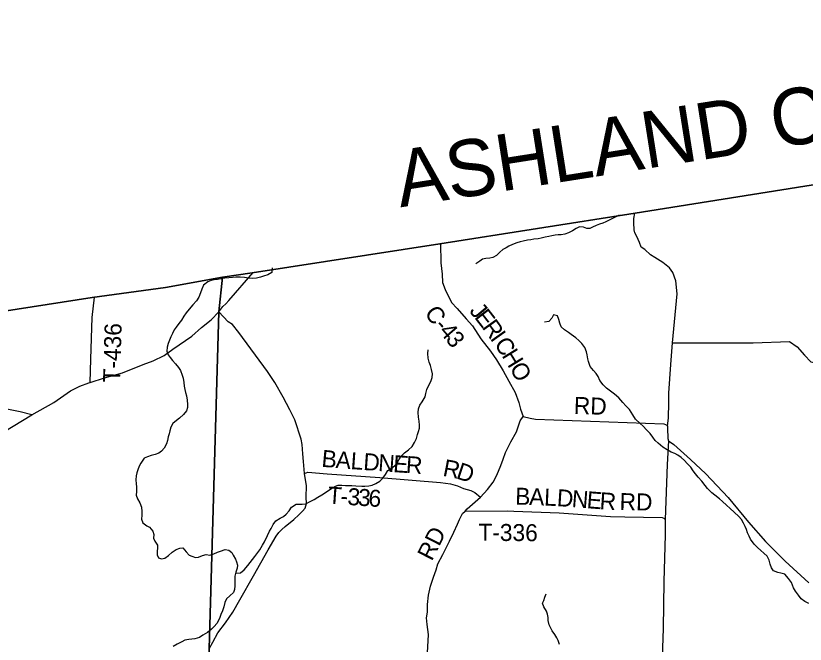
# Model space of a CAD drawing. Extents: x 1759416 to 2214760, y 252598 to 1116833.
# Drawn here: x 2027466 to 2041391, y 926720 to 937811 of the extents above; entities that cross this region are included whole.
import ezdxf

# ---------------------------------------------------------------- set-up
doc = ezdxf.new("R2010")
doc.units = 0
for name, color, linetype in [('GM_X_Adjacent_County', 7, 'Continuous'), ('GM_X_Adjacent_County_Text', 7, 'Continuous'), ('GM_X_County', 7, 'Continuous'), ('GM_X_County_Road', 7, 'Continuous'), ('GM_X_County_Road_Text', 7, 'Continuous'), ('GM_X_Minor_River', 7, 'Continuous'), ('GM_X_State_Route', 7, 'Continuous'), ('GM_X_Township', 7, 'Continuous'), ('GM_X_Township_Road', 7, 'Continuous'), ('GM_X_Township_Road_Text', 7, 'Continuous'), ('GM_X_Township_ROW', 7, 'Continuous')]:
    doc.layers.add(name, color=color, linetype=linetype)

msp = doc.modelspace()

# ---------------------------------------------------------------- linework, layer by layer
at = {"layer": 'GM_X_Adjacent_County'}
msp.add_lwpolyline([(2046190, 941524), (2046230, 937601), (2046240, 936623), (2046246, 935556), (2043971, 935214), (2038391, 934329), (2034945, 933785), (2031637, 933277), (2031111, 933198), (2030108, 933014), (2028816, 932841), (2023140, 931954), (2017738, 931179), (2016684, 931060), (2016073, 930958), (2013857, 930619), (2013775, 934527), (2013715, 937187), (2013620, 941438)], dxfattribs=at)
at = {"layer": 'GM_X_County'}
msp.add_lwpolyline([(2023140, 931954), (2028816, 932841), (2030108, 933014), (2031111, 933198), (2031637, 933277), (2034945, 933785), (2038391, 934329), (2043971, 935214)], dxfattribs=at)
at = {"layer": 'GM_X_County_Road'}
for points in [[(2034960, 933790), (2034965, 933450), (2034989, 933249), (2034992, 933104), (2035038, 932978), (2035150, 932754), (2035249, 932648), (2035408, 932463), (2035520, 932338), (2035669, 932110), (2035837, 931895), (2035948, 931739), (2036061, 931543), (2036161, 931361), (2036277, 931162), (2036339, 930984), (2036368, 930871), (2036419, 930737)], [(2034721, 926462), (2034749, 926889), (2034725, 927067), (2034712, 927183), (2034726, 927283), (2034729, 927421), (2034748, 927586), (2034779, 927742), (2034833, 927902), (2034884, 928035), (2034913, 928136), (2035002, 928304), (2035119, 928537), (2035193, 928700), (2035258, 928838), (2035293, 928920), (2035347, 929025), (2035391, 929068), (2035430, 929111), (2035666, 929318), (2035786, 929448), (2035889, 929580), (2035954, 929701), (2036022, 929873), (2036064, 929985), (2036103, 930103), (2036199, 930290), (2036301, 930470), (2036364, 930662), (2036419, 930737)], [(2036419, 930737), (2036537, 930708), (2036631, 930690), (2038898, 930609), (2038925, 930598), (2038948, 930584), (2038960, 930566), (2038963, 930558), (2038965, 930532), (2038967, 930350), (2038981, 930312), (2039071, 930246), (2039368, 929981), (2039640, 929728), (2040031, 929308), (2040393, 928875), (2040690, 928532), (2041036, 928186), (2041457, 927805)]]:
    msp.add_lwpolyline(points, dxfattribs=at)
at = {"layer": 'GM_X_Minor_River'}
for points in [[(2038110, 934294), (2037876, 934173), (2037822, 934154), (2037760, 934134), (2037706, 934108), (2037640, 934078), (2037590, 934056), (2037538, 934058), (2037480, 934080), (2037410, 934084), (2037353, 934058), (2037287, 934016), (2037217, 933980), (2037151, 933958), (2037087, 933948), (2037035, 933944), (2036981, 933942), (2036921, 933930), (2036869, 933918), (2036803, 933902), (2036735, 933884), (2036678, 933874), (2036602, 933866), (2036550, 933858), (2036492, 933850), (2036416, 933834), (2036366, 933820), (2036304, 933802), (2036228, 933772), (2036166, 933746), (2036114, 933718), (2036058, 933684), (2036007, 933638), (2035943, 933580), (2035881, 933548), (2035831, 933536), (2035759, 933528), (2035699, 933514), (2035649, 933480), (2035583, 933434)], [(2031989, 933365), (2031981, 933282), (2031913, 933242), (2031836, 933216), (2031780, 933196), (2031710, 933182), (2031646, 933175), (2031570, 933181), (2031502, 933193), (2031424, 933201), (2031350, 933199), (2031286, 933193), (2031224, 933187), (2031156, 933179), (2031090, 933169), (2031024, 933159), (2030967, 933149), (2030915, 933137), (2030851, 933115), (2030777, 933055), (2030747, 932987), (2030723, 932923), (2030693, 932847), (2030651, 932779), (2030592, 932707), (2030526, 932631), (2030474, 932569), (2030430, 932511), (2030388, 932440), (2030340, 932378), (2030298, 932316), (2030262, 932266), (2030229, 932204), (2030203, 932146), (2030177, 932084), (2030157, 932030), (2030137, 931964), (2030131, 931890), (2030153, 931830), (2030187, 931780), (2030231, 931726), (2030285, 931666), (2030337, 931601), (2030369, 931549), (2030399, 931469), (2030417, 931413), (2030429, 931341), (2030437, 931275), (2030446, 931215), (2030460, 931163), (2030478, 931101), (2030492, 931025), (2030498, 930953), (2030494, 930896), (2030478, 930842), (2030426, 930774), (2030356, 930708), (2030304, 930670), (2030236, 930616), (2030201, 930550), (2030181, 930488), (2030169, 930434), (2030155, 930382), (2030141, 930316), (2030123, 930254), (2030085, 930178), (2030039, 930128), (2029987, 930094), (2029925, 930070), (2029852, 930052), (2029790, 930030), (2029730, 930004), (2029672, 929916), (2029644, 929864), (2029620, 929798), (2029602, 929744), (2029592, 929694), (2029586, 929622), (2029590, 929549), (2029593, 929497), (2029595, 929415), (2029589, 929353), (2029613, 929285), (2029657, 929217), (2029685, 929137), (2029687, 929063), (2029687, 928995), (2029685, 928925), (2029705, 928860), (2029775, 928810), (2029825, 928788), (2029885, 928714), (2029899, 928654), (2029895, 928590), (2029917, 928538), (2029965, 928466), (2029965, 928414), (2029958, 928364), (2029962, 928300), (2029986, 928244), (2030038, 928230)], [(2038028, 931134), (2037886, 931240), (2037828, 931296), (2037768, 931376), (2037737, 931446), (2037705, 931496), (2037657, 931552), (2037597, 931624), (2037571, 931707), (2037559, 931757), (2037545, 931825), (2037531, 931881), (2037501, 931955), (2037449, 932025), (2037401, 932079), (2037343, 932129), (2037263, 932187), (2037213, 932219), (2037143, 932270), (2037085, 932320), (2037061, 932386), (2037047, 932450), (2037021, 932516), (2036953, 932534), (2036921, 932476), (2036869, 932418), (2036795, 932402)], [(2031345, 927974), (2031428, 927978), (2031494, 928034), (2031558, 928110), (2031602, 928162), (2031642, 928216), (2031684, 928270), (2031736, 928338), (2031770, 928388), (2031821, 928471), (2031853, 928529), (2031907, 928637), (2031939, 928713), (2031969, 928763), (2032007, 928833), (2032055, 928899), (2032127, 928945), (2032186, 928973), (2032238, 929013), (2032286, 929073), (2032328, 929141), (2032412, 929189), (2032466, 929191), (2032520, 929189), (2032582, 929199), (2032648, 929233), (2032731, 929277), (2032797, 929313), (2032867, 929357), (2032927, 929395), (2033005, 929449), (2033055, 929481), (2033105, 929507), (2033155, 929525), (2033219, 929529), (2033285, 929523), (2033339, 929519), (2033396, 929519), (2033464, 929517), (2033568, 929509), (2033626, 929511), (2033694, 929515), (2033750, 929529), (2033816, 929557), (2033890, 929599), (2033940, 929651), (2033988, 929717), (2034029, 929789), (2034093, 929829), (2034145, 929869), (2034193, 929921), (2034221, 929977), (2034265, 930041), (2034323, 930099), (2034395, 930149), (2034461, 930211), (2034500, 930281), (2034532, 930351), (2034554, 930419), (2034572, 930477), (2034588, 930531), (2034590, 930587), (2034582, 930659), (2034568, 930729), (2034562, 930810), (2034568, 930872), (2034591, 930938), (2034635, 931000), (2034685, 931084), (2034699, 931144), (2034715, 931214), (2034753, 931290), (2034789, 931358), (2034813, 931426), (2034819, 931492), (2034802, 931570), (2034780, 931638), (2034760, 931697), (2034740, 931769), (2034736, 931849), (2034738, 931913)], [(2041387, 927474), (2041320, 927519), (2041272, 927583), (2041221, 927657), (2041187, 927718), (2041148, 927810), (2041099, 927882), (2041034, 927959), (2040960, 927975), (2040910, 927984), (2040831, 928013), (2040797, 928071), (2040776, 928131), (2040754, 928201), (2040719, 928273), (2040660, 928328), (2040608, 928374), (2040547, 928425), (2040493, 928487), (2040428, 928573), (2040401, 928626), (2040375, 928686), (2040354, 928746), (2040330, 928800), (2040303, 928858), (2040267, 928920), (2040218, 928977), (2040139, 929049), (2040067, 929116), (2040004, 929174), (2039935, 929241), (2039879, 929285), (2039798, 929350), (2039746, 929393), (2039667, 929471), (2039624, 929524), (2039568, 929600), (2039505, 929670), (2039458, 929729), (2039414, 929781), (2039373, 929847), (2039310, 929908), (2039260, 929964), (2039201, 930017), (2039147, 930055), (2039093, 930086), (2039028, 930112), (2038956, 930149), (2038879, 930195), (2038799, 930266), (2038746, 930313), (2038704, 930375), (2038657, 930437), (2038594, 930504), (2038534, 930566), (2038479, 930613), (2038400, 930695), (2038350, 930766), (2038291, 930864), (2038230, 930928), (2038177, 930989), (2038103, 931069), (2038028, 931134)], [(2030038, 928230), (2030094, 928241), (2030159, 928287), (2030225, 928346), (2030293, 928394), (2030361, 928418), (2030411, 928419), (2030473, 928351), (2030523, 928291), (2030573, 928277), (2030639, 928249), (2030689, 928255), (2030759, 928287), (2030827, 928303), (2030889, 928291), (2030959, 928317), (2031022, 928343), (2031076, 928363), (2031160, 928389), (2031226, 928383), (2031276, 928341), (2031302, 928291), (2031340, 928223), (2031362, 928173), (2031378, 928116), (2031374, 928060), (2031350, 927990), (2031331, 927920), (2031329, 927850), (2031329, 927750), (2031323, 927684), (2031309, 927630), (2031239, 927576), (2031185, 927524), (2031155, 927454), (2031137, 927378), (2031110, 927310), (2031086, 927244), (2031066, 927192), (2031040, 927141), (2031010, 927087), (2030966, 927033), (2030916, 926983), (2030846, 926927), (2030768, 926879), (2030705, 926839), (2030627, 926813), (2030573, 926809), (2030519, 926801), (2030451, 926789), (2030393, 926761), (2030315, 926723), (2030243, 926681)], [(2037058, 926715), (2037032, 926783), (2037008, 926833), (2036976, 926893), (2036930, 926955), (2036902, 927005), (2036876, 927063), (2036860, 927136), (2036856, 927194), (2036848, 927248), (2036829, 927304), (2036783, 927382), (2036759, 927442), (2036779, 927494), (2036801, 927552), (2036821, 927608)], [(2041457, 927440), (2041387, 927474)]]:
    msp.add_lwpolyline(points, dxfattribs=at)
at = {"layer": 'GM_X_State_Route'}
msp.add_lwpolyline([(2027258, 930471), (2027751, 930766), (2028135, 930989), (2028430, 931191), (2028594, 931276), (2028752, 931333), (2028777, 931341), (2029032, 931420), (2029349, 931512), (2029713, 931654), (2029887, 931721), (2030084, 931814), (2030238, 931927), (2030572, 932159), (2030742, 932312), (2030911, 932447), (2031049, 932589), (2031119, 932678), (2031169, 932728), (2031225, 932786), (2031651, 933278)], dxfattribs=at)
at = {"layer": 'GM_X_Township'}
for points in [[(2030442, 911897), (2030560, 915921), (2030773, 923172), (2030875, 926637), (2031049, 932589), (2031111, 933198), (2031637, 933277), (2034945, 933785), (2038391, 934329), (2043971, 935214)], [(2023140, 931954), (2028816, 932841), (2030108, 933014), (2031111, 933198), (2031049, 932589), (2030875, 926637), (2030773, 923172), (2030560, 915921), (2030442, 911897), (2030439, 911825), (2030425, 911443), (2030428, 911248), (2030397, 911188), (2030220, 906563), (2030186, 904712), (2030096, 901234), (2029992, 897192), (2029958, 895852), (2028820, 895887), (2027786, 895921), (2026469, 895963)]]:
    msp.add_lwpolyline(points, dxfattribs=at)
at = {"layer": 'GM_X_Township_Road'}
for points in [[(2038386, 933982), (2038375, 934031), (2038366, 934158), (2038366, 934231), (2038385, 934328)], [(2028777, 931341), (2028792, 931750), (2028816, 932486), (2028855, 932848)], [(2030942, 926759), (2031032, 926923), (2031163, 927095), (2031296, 927286), (2031419, 927504), (2031658, 927928), (2031917, 928385), (2032057, 928627), (2032108, 928690), (2032159, 928745), (2032216, 928796), (2032368, 928919), (2032461, 929002), (2032524, 929070), (2032573, 929124), (2032597, 929201), (2032591, 929318), (2032593, 929513), (2032559, 929735), (2032544, 929947), (2032528, 930080), (2032518, 930243), (2032502, 930342), (2032391, 930683), (2032298, 930858), (2032184, 931079), (2032036, 931341), (2031907, 931535), (2031398, 932220), (2031291, 932364), (2031213, 932411), (2031049, 932589)], [(2027751, 930766), (2027544, 930821), (2027157, 930900), (2026795, 930955), (2026613, 930994), (2026458, 931015), (2026347, 931021), (2026185, 931018), (2026019, 931001), (2025854, 930992), (2025757, 930989), (2025636, 931000), (2025534, 931027), (2025266, 931117), (2025166, 931148), (2025018, 931160), (2024801, 931156), (2024565, 931154), (2023660, 931198), (2023241, 931231), (2023158, 931243), (2023094, 931271)], [(2038981, 930312), (2038958, 929891), (2038922, 928920)], [(2032559, 929735), (2032619, 929755), (2032956, 929725), (2033885, 929662), (2034956, 929577), (2035135, 929553), (2035258, 929515), (2035364, 929471), (2035493, 929433), (2035566, 929399), (2035666, 929318)], [(2035391, 929068), (2036132, 929073), (2036254, 929066), (2037050, 929040), (2037956, 928973), (2038208, 928970), (2038870, 928954), (2038896, 928946), (2038922, 928920)], [(2038922, 928920), (2038921, 928652), (2038898, 927828), (2038884, 926997), (2038858, 926144), (2038812, 925074), (2038786, 924205), (2038785, 923702), (2038768, 923436), (2038748, 923232), (2038743, 923114), (2038739, 922913), (2038710, 922651), (2038640, 922497), (2038542, 922287), (2038522, 922237), (2038511, 922155), (2038503, 921984)], [(2030875, 926637), (2030942, 926759)]]:
    msp.add_lwpolyline(points, dxfattribs=at)
at = {"layer": 'GM_X_Township_ROW'}
for points in [[(2038960, 930566), (2038978, 930716), (2038986, 930982), (2038988, 931150), (2039019, 931658), (2039053, 932041), (2039130, 932906), (2039112, 933134), (2039059, 933282), (2038998, 933361), (2038877, 933458), (2038736, 933543), (2038665, 933591), (2038561, 933687), (2038500, 933727), (2038471, 933812), (2038422, 933916), (2038387, 933978), (2038386, 933982)], [(2039053, 932041), (2040476, 932037), (2041115, 932065), (2041251, 931968), (2041377, 931819), (2041493, 931701), (2041580, 931689), (2041645, 931705), (2041666, 931741), (2041674, 931825), (2041676, 931934)]]:
    msp.add_lwpolyline(points, dxfattribs=at)

# ---------------------------------------------------------------- texts
at = {"layer": 'GM_X_Adjacent_County_Text'}
msp.add_text('ASHLAND COUNTY', height=1000, rotation=8.94, dxfattribs=at).set_placement((2034250, 934429))
at = {"layer": 'GM_X_County_Road_Text'}
for s, rotation, p in [('J', 310.2131, (2035455, 932594)), ('C', 304.1945, (2034666, 932569)), ('E', 307.7502, (2035544, 932490)), ('R', 305.7083, (2035680, 932314)), ('-', 313.219, (2034836, 932325)), ('4', 310.6205, (2034918, 932237)), ('3', 307.2748, (2035036, 932101)), ('I', 305.4569, (2035823, 932115)), ('C', 304.2985, (2035894, 932016)), ('H', 301.5579, (2036031, 931815)), ('O', 300.1253, (2036168, 931592)), ('RD', 358.0244, (2037306, 930787)), ('RD', 63.2217, (2034803, 928176))]:
    msp.add_text(s, height=300, rotation=rotation, dxfattribs=at).set_placement(p)
at = {"layer": 'GM_X_Township_Road_Text'}
for s, rotation, p in [('T-436', 88.3152, (2029304, 931336)), ('B', 354.9508, (2032851, 929853)), ('A', 355.9557, (2033102, 929831)), ('L', 355.9905, (2033365, 929812)), ('D', 355.9914, (2033589, 929796)), ('N', 355.9914, (2033852, 929778)), ('E', 355.9928, (2034116, 929759)), ('R', 355.9948, (2034340, 929744)), ('R', 348.9962, (2034986, 929694)), ('D', 341.936, (2035219, 929650)), ('T', 356.0155, (2032962, 929204)), ('3', 356.0389, (2033309, 929180)), ('3', 356.0949, (2033494, 929167)), ('6', 356.3064, (2033680, 929154)), ('B', 358.0716, (2036272, 929185)), ('A', 358.0689, (2036518, 929177)), ('L', 357.6294, (2036781, 929168)), ('D', 356.3987, (2037004, 929158)), ('N', 355.5915, (2037266, 929142)), ('E', 355.5773, (2037529, 929122)), ('R', 356.3553, (2037758, 929104)), ('RD', 359.0234, (2038115, 929088)), ('-', 356.0156, (2033186, 929189)), ('T-336', 359.4556, (2035625, 928547))]:
    msp.add_text(s, height=300, rotation=rotation, dxfattribs=at).set_placement(p)

doc.saveas('drawing.dxf')
